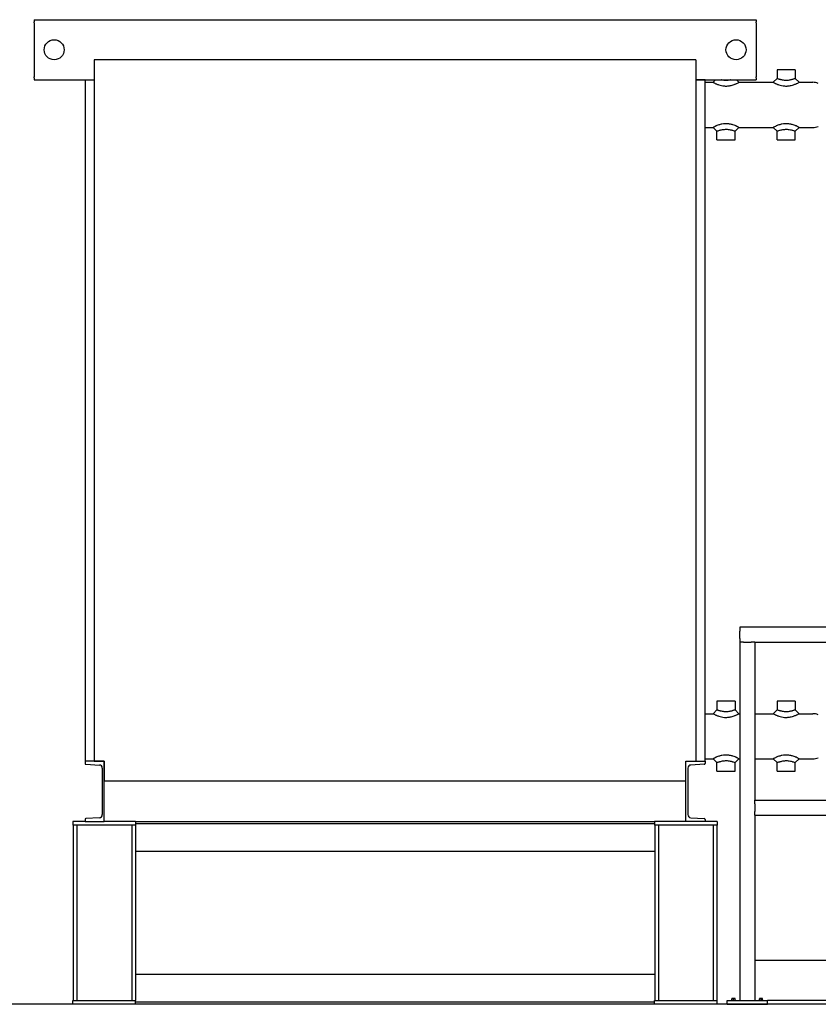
# Model space of a CAD drawing. Header units: inches. Extents: x 24 to 1128, y -69 to 748.
# Tile 462 of 656: x 486 to 565, y 339 to 437. Entities that reach past the tile are written whole.
import ezdxf

# ---------------------------------------------------------------- set-up
doc = ezdxf.new("R2010")
doc.units = ezdxf.units.IN
doc.header["$LTSCALE"] = 32
doc.header["$MEASUREMENT"] = 0
doc.layers.add('Visible (ANSI)', color=7, linetype='Continuous', lineweight=30)

msp = doc.modelspace()

# ---------------------------------------------------------------- linework, layer by layer
at = {"layer": 'Visible (ANSI)'}
for p, q in [((487.15563, 437.48367), (559.15563, 437.48367)), ((487.15563, 437.48367), (487.15563, 437.27662)), ((487.15563, 437.18075), (487.15563, 437.27662)), ((559.15563, 437.48367), (559.15563, 437.27662)), ((559.15563, 437.18075), (559.15563, 437.27662)), ((487.15563, 437.18075), (487.15563, 437.11045)), ((487.15563, 437.11045), (487.15563, 436.80772)), ((487.15563, 436.80772), (487.15563, 432.15962)), ((559.15563, 437.18075), (559.15563, 437.11045)), ((559.15563, 437.11045), (559.15563, 436.80772)), ((559.15563, 436.80772), (559.15563, 432.15962)), ((493.15563, 433.48367), (493.15563, 363.48367)), ((553.15563, 433.48367), (493.15563, 433.48367)), ((553.15563, 433.48367), (553.15563, 363.48367)), ((563.06188, 432.48367), (561.24938, 432.48367)), ((561.24938, 432.48367), (561.24938, 431.60867)), ((563.06188, 432.48367), (563.06188, 431.60867)), ((487.15563, 432.15962), (487.15563, 431.85689)), ((487.15563, 431.85689), (487.15563, 431.78658)), ((487.15563, 431.69072), (487.15563, 431.78658)), ((487.15563, 431.69072), (487.15563, 431.48367)), ((487.15563, 431.48367), (493.15563, 431.48367)), ((492.23563, 431.48367), (492.23563, 363.48367)), ((492.23563, 431.48367), (493.15563, 431.48367)), ((553.15563, 431.48367), (559.15563, 431.48367)), ((554.07563, 431.48367), (553.15563, 431.48367)), ((554.07563, 363.48367), (554.07563, 431.48367)), ((554.87438, 431.23367), (555.12438, 431.48367)), ((557.18688, 431.48367), (557.43688, 431.23367)), ((559.15563, 432.15962), (559.15563, 431.85689)), ((559.15563, 431.85689), (559.15563, 431.78658)), ((559.15563, 431.69072), (559.15563, 431.78658)), ((559.15563, 431.69072), (559.15563, 431.48367)), ((560.87438, 431.23367), (561.24938, 431.60867)), ((563.06188, 431.60867), (563.43688, 431.23367)), ((554.07563, 431.23367), (554.87438, 431.23367)), ((557.43688, 431.23367), (560.87438, 431.23367)), ((563.43688, 431.23367), (564.80527, 431.23367)), ((554.07563, 426.73367), (554.87438, 426.73367)), ((555.24938, 426.35867), (554.87438, 426.73367)), ((557.43688, 426.73367), (557.06188, 426.35867)), ((557.43688, 426.73367), (560.87438, 426.73367)), ((561.24938, 426.35867), (560.87438, 426.73367)), ((563.43688, 426.73367), (563.06188, 426.35867)), ((563.43688, 426.73367), (564.80527, 426.73367)), ((555.24938, 425.48367), (555.24938, 426.35867)), ((555.24938, 425.48367), (557.06188, 425.48367)), ((557.06188, 425.48367), (557.06188, 426.35867)), ((561.24938, 425.48367), (561.24938, 426.35867)), ((561.24938, 425.48367), (563.06188, 425.48367)), ((563.06188, 425.48367), (563.06188, 426.35867)), ((602.28763, 376.85867), (557.53063, 376.85867)), ((557.53063, 376.85867), (557.53063, 376.48367)), ((557.53063, 375.73367), (557.53063, 376.48367)), ((557.53063, 375.73367), (557.53063, 375.35867)), ((557.53063, 375.35867), (557.53063, 339.60867)), ((557.90563, 375.35867), (557.53063, 375.35867)), ((557.90563, 375.35867), (558.65563, 375.35867)), ((559.03063, 375.35867), (558.65563, 375.35867)), ((559.03063, 375.35867), (559.03063, 359.60867)), ((559.03063, 375.35867), (600.78763, 375.35867)), ((557.06188, 369.48367), (555.24938, 369.48367)), ((555.24938, 369.48367), (555.24938, 368.60867)), ((557.06188, 369.48367), (557.06188, 368.60867)), ((563.06188, 369.48367), (561.24938, 369.48367)), ((561.24938, 369.48367), (561.24938, 368.60867)), ((563.06188, 369.48367), (563.06188, 368.60867)), ((554.87438, 368.23367), (555.24938, 368.60867)), ((557.06188, 368.60867), (557.43688, 368.23367)), ((560.87438, 368.23367), (561.24938, 368.60867)), ((563.06188, 368.60867), (563.43688, 368.23367)), ((554.07563, 368.23367), (554.87438, 368.23367)), ((557.43688, 368.23367), (557.53063, 368.23367)), ((559.03063, 368.23367), (560.87438, 368.23367)), ((563.43688, 368.23367), (564.80527, 368.23367)), ((554.07563, 363.73367), (554.87438, 363.73367)), ((555.24938, 363.35867), (554.87438, 363.73367)), ((557.43688, 363.73367), (557.06188, 363.35867)), ((557.43688, 363.73367), (557.53063, 363.73367)), ((559.03063, 363.73367), (560.87438, 363.73367)), ((561.24938, 363.35867), (560.87438, 363.73367)), ((563.43688, 363.73367), (563.06188, 363.35867)), ((563.43688, 363.73367), (564.80527, 363.73367)), ((494.15563, 363.48367), (492.23563, 363.48367)), ((492.23563, 363.48367), (492.23563, 363.27662)), ((492.32661, 363.18075), (493.66836, 363.11045)), ((493.15563, 363.48367), (494.15563, 363.48367)), ((493.95563, 362.80772), (493.95563, 358.15962)), ((494.15563, 363.48367), (494.15563, 361.48367)), ((494.15563, 357.48367), (494.15563, 363.48367)), ((552.15563, 361.48367), (552.15563, 363.48367)), ((552.15563, 363.48367), (553.15563, 363.48367)), ((552.15563, 357.48367), (552.15563, 363.48367)), ((552.15563, 363.48367), (554.07563, 363.48367)), ((552.35563, 362.80772), (552.35563, 358.15962)), ((553.98466, 363.18075), (552.64291, 363.11045)), ((554.07563, 363.48367), (554.07563, 363.27662)), ((555.24938, 362.48367), (555.24938, 363.35867)), ((557.06188, 362.48367), (557.06188, 363.35867)), ((561.24938, 362.48367), (561.24938, 363.35867)), ((563.06188, 362.48367), (563.06188, 363.35867)), ((555.24938, 362.48367), (557.06188, 362.48367)), ((561.24938, 362.48367), (563.06188, 362.48367)), ((552.15563, 361.48367), (494.15563, 361.48367)), ((559.03063, 359.60867), (600.78763, 359.60867)), ((559.03063, 359.23367), (559.03063, 359.60867)), ((559.03063, 359.23367), (559.03063, 358.48367)), ((492.23563, 357.69072), (492.23563, 357.48367)), ((493.66836, 357.85689), (492.32661, 357.78658)), ((552.64291, 357.85689), (553.98466, 357.78658)), ((554.07563, 357.69072), (554.07563, 357.48367)), ((559.03063, 358.10867), (559.03063, 358.48367)), ((559.03063, 358.10867), (559.03063, 339.60867)), ((559.03063, 358.10867), (600.78763, 358.10867)), ((492.23563, 357.48367), (491.03063, 357.48367)), ((491.03063, 357.48367), (491.03063, 357.10867)), ((497.28063, 357.10867), (491.03063, 357.10867)), ((491.05563, 357.10867), (491.05563, 339.60867)), ((491.42063, 357.10867), (491.42063, 339.60867)), ((492.23563, 357.48367), (494.15563, 357.48367)), ((497.28063, 357.48367), (494.15563, 357.48367)), ((496.89063, 357.10867), (496.89063, 339.60867)), ((497.25563, 357.10867), (497.25563, 339.60867)), ((497.28063, 357.48367), (497.28063, 357.10867)), ((497.28063, 357.48367), (549.03063, 357.48367)), ((549.03063, 357.23367), (497.28063, 357.23367)), ((552.15563, 357.48367), (549.03063, 357.48367)), ((549.03063, 357.48367), (549.03063, 357.10867)), ((555.28063, 357.10867), (549.03063, 357.10867)), ((549.05563, 357.10867), (549.05563, 339.60867)), ((549.42063, 357.10867), (549.42063, 339.60867)), ((554.07563, 357.48367), (552.15563, 357.48367)), ((555.28063, 357.48367), (554.07563, 357.48367)), ((554.89063, 357.10867), (554.89063, 339.60867)), ((555.25563, 357.10867), (555.25563, 339.60867)), ((555.28063, 357.48367), (555.28063, 357.10867)), ((549.05563, 354.48367), (497.25563, 354.48367)), ((600.78763, 343.60867), (559.03063, 343.60867)), ((497.25563, 342.23367), (549.05563, 342.23367)), ((741.28063, 339.23367), (480.28063, 339.23367)), ((491.03063, 339.60867), (497.28063, 339.60867)), ((491.03063, 339.23367), (491.03063, 339.60867)), ((497.28063, 339.23367), (497.28063, 339.60867)), ((497.28063, 339.48367), (549.03063, 339.48367)), ((549.03063, 339.60867), (555.28063, 339.60867)), ((549.03063, 339.23367), (549.03063, 339.60867)), ((555.28063, 339.23367), (555.28063, 339.60867)), ((556.28063, 339.60867), (560.28063, 339.60867)), ((556.28063, 339.23367), (556.28063, 339.60867)), ((556.28063, 339.23367), (560.28063, 339.23367)), ((556.68963, 339.64767), (557.12163, 339.64767)), ((556.68963, 339.64767), (556.68963, 339.60867)), ((556.82763, 339.80267), (556.74963, 339.80267)), ((556.74963, 339.80267), (556.74963, 339.78345)), ((556.74963, 339.64767), (556.74963, 339.78345)), ((556.98363, 339.80267), (556.82763, 339.80267)), ((556.90563, 339.64767), (556.90563, 339.78345)), ((557.06163, 339.80267), (556.98363, 339.80267)), ((557.06163, 339.78345), (557.06163, 339.80267)), ((557.06163, 339.64767), (557.06163, 339.78345)), ((557.12163, 339.64767), (557.12163, 339.60867)), ((559.43963, 339.64767), (559.87163, 339.64767)), ((559.43963, 339.64767), (559.43963, 339.60867)), ((559.57763, 339.80267), (559.49963, 339.80267)), ((559.49963, 339.80267), (559.49963, 339.78345)), ((559.49963, 339.64767), (559.49963, 339.78345)), ((559.73363, 339.80267), (559.57763, 339.80267)), ((559.65563, 339.64767), (559.65563, 339.78345)), ((559.81163, 339.80267), (559.73363, 339.80267)), ((559.81163, 339.78345), (559.81163, 339.80267)), ((559.81163, 339.64767), (559.81163, 339.78345)), ((559.87163, 339.64767), (559.87163, 339.60867)), ((599.53763, 339.60867), (560.28063, 339.60867)), ((560.28063, 339.23367), (560.28063, 339.60867))]:
    msp.add_line(p, q, dxfattribs=at)
for centre in [(489.15563, 434.48367), (557.15563, 434.48367)]:
    msp.add_circle(centre, 1, dxfattribs=at)
for centre, radius, start, end in [((564.80527, 429.73367), 1.5, 68.2727182, 90), ((564.80527, 428.23367), 1.5, 270, 291.7272818), ((564.80527, 366.73367), 1.5, 68.2727182, 90), ((564.80527, 365.23367), 1.5, 270, 291.7272818), ((492.33163, 363.27662), 0.096, 180, 267.0004445), ((493.65249, 362.80772), 0.30314, 0, 87.0004445), ((552.65877, 362.80772), 0.30314, 92.9995555, 180), ((553.97963, 363.27662), 0.096, 272.9995555, 0), ((492.33163, 357.69072), 0.096, 92.9995555, 180), ((493.65249, 358.15962), 0.30314, 272.9995555, 0), ((552.65877, 358.15962), 0.30314, 180, 267.0004445), ((553.97963, 357.69072), 0.096, 0, 87.0004445)]:
    msp.add_arc(centre, radius, start, end, dxfattribs=at)
for centre, start_param, end_param in [((556.82763, 339.58205), 0, 0.42053434), ((556.82763, 339.58205), 5.86265097, 6.28318531), ((556.98363, 339.58205), 0, 0.42053434), ((556.98363, 339.58205), 5.86265097, 6.28318531), ((559.57763, 339.58205), 0, 0.42053434), ((559.57763, 339.58205), 5.86265097, 6.28318531), ((559.73363, 339.58205), 0, 0.42053434), ((559.73363, 339.58205), 5.86265097, 6.28318531)]:
    msp.add_ellipse(centre, major_axis=(0, 0.22062), ratio=0.8660254, start_param=start_param, end_param=end_param, dxfattribs=at)
for points, knots in [([(556.6482, 431.48367), (556.63246, 431.47982), (556.61646, 431.47603), (556.55153, 431.46127), (556.50117, 431.45121), (556.38388, 431.4321), (556.31691, 431.42451), (556.21933, 431.41898), (556.18716, 431.41809), (556.12744, 431.41809), (556.09874, 431.4188), (556.01179, 431.42321), (555.9523, 431.42922), (555.83316, 431.44677), (555.77346, 431.45826), (555.69801, 431.47527), (555.68038, 431.47943), (555.66307, 431.48367)], [5.56070868, 5.56070868, 5.56070868, 5.56070868, 5.70642662, 5.70642662, 6.1456643, 6.1456643, 6.73038552, 6.73038552, 7.02413965, 7.02413965, 7.28680588, 7.28680588, 7.80934495, 7.80934495, 8.3272658, 8.3272658, 8.48757062, 8.48757062, 8.48757062, 8.48757062]), ([(563.06188, 431.60867), (563.06188, 431.60867), (563.06005, 431.60804), (563.0469, 431.60351), (563.02516, 431.59601), (562.96257, 431.57509), (562.92305, 431.56212), (562.85263, 431.54022), (562.8253, 431.53194), (562.76896, 431.51554), (562.74045, 431.50755), (562.67544, 431.49027), (562.63837, 431.48101), (562.55153, 431.46127), (562.50117, 431.45121), (562.38388, 431.4321), (562.31691, 431.42451), (562.21933, 431.41898), (562.18716, 431.41809), (562.12744, 431.41809), (562.09874, 431.4188), (562.01179, 431.42321), (561.9523, 431.42922), (561.83316, 431.44677), (561.77346, 431.45826), (561.6832, 431.47861), (561.65127, 431.48643), (561.59001, 431.50232), (561.56106, 431.51027), (561.50262, 431.52699), (561.47349, 431.5357), (561.40671, 431.55627), (561.37089, 431.56785), (561.31162, 431.58741), (561.28818, 431.59537), (561.25704, 431.60601), (561.24938, 431.60867), (561.24938, 431.60867)], [3.51206982, 3.51206982, 3.51206982, 3.51206982, 3.72862879, 3.72862879, 4.26949959, 4.26949959, 4.77929071, 4.77929071, 5.07134153, 5.07134153, 5.36339235, 5.36339235, 5.70642662, 5.70642662, 6.1456643, 6.1456643, 6.73038551, 6.73038551, 7.02413965, 7.02413965, 7.28680588, 7.28680588, 7.80934495, 7.80934495, 8.3272658, 8.3272658, 8.62064719, 8.62064719, 8.91402858, 8.91402858, 9.21987013, 9.21987013, 9.65864991, 9.65864991, 10.09742969, 10.09742969, 10.53620947, 10.53620947, 10.53620947, 10.53620947]), ([(554.87438, 431.23367), (554.87438, 431.23367), (554.88228, 431.22913), (554.91505, 431.2108), (554.93991, 431.19704), (555.00485, 431.16276), (555.04499, 431.14225), (555.12312, 431.10499), (555.15806, 431.08899), (555.23051, 431.0577), (555.26741, 431.04255), (555.34825, 431.01163), (555.39174, 430.99607), (555.51947, 430.95457), (555.60948, 430.92985), (555.80085, 430.89058), (555.90237, 430.87626), (556.05473, 430.8657), (556.10563, 430.86397), (556.21155, 430.86397), (556.26859, 430.86614), (556.43907, 430.87936), (556.55217, 430.89731), (556.73656, 430.93939), (556.81146, 430.96076), (556.9339, 431.00092), (556.98387, 431.01923), (557.06842, 431.05254), (557.1043, 431.06764), (557.17326, 431.0981), (557.20572, 431.11322), (557.28742, 431.15272), (557.33101, 431.17553), (557.39867, 431.21196), (557.42128, 431.22482), (557.43498, 431.23259), (557.43688, 431.23367), (557.43688, 431.23367)], [-10.53620947, -10.53620947, -10.53620947, -10.53620947, -10.09742969, -10.09742969, -9.65864991, -9.65864991, -9.21987013, -9.21987013, -8.91402858, -8.91402858, -8.62064719, -8.62064719, -8.3272658, -8.3272658, -7.80934495, -7.80934495, -7.28680588, -7.28680588, -7.02413965, -7.02413965, -6.73038552, -6.73038552, -6.1456643, -6.1456643, -5.70642662, -5.70642662, -5.36339235, -5.36339235, -5.07134153, -5.07134153, -4.77929071, -4.77929071, -4.26949959, -4.26949959, -3.72862879, -3.72862879, -3.51206982, -3.51206982, -3.51206982, -3.51206982]), ([(560.87438, 431.23367), (560.87438, 431.23367), (560.88228, 431.22913), (560.91505, 431.2108), (560.93991, 431.19704), (561.00485, 431.16276), (561.04499, 431.14225), (561.12312, 431.10499), (561.15806, 431.08899), (561.23051, 431.0577), (561.26741, 431.04255), (561.34825, 431.01163), (561.39174, 430.99607), (561.51947, 430.95457), (561.60948, 430.92985), (561.80085, 430.89058), (561.90237, 430.87626), (562.05473, 430.8657), (562.10563, 430.86397), (562.21155, 430.86397), (562.26859, 430.86614), (562.43907, 430.87936), (562.55217, 430.89731), (562.73656, 430.93939), (562.81146, 430.96076), (562.9339, 431.00092), (562.98387, 431.01923), (563.06842, 431.05254), (563.1043, 431.06764), (563.17326, 431.0981), (563.20572, 431.11322), (563.28742, 431.15272), (563.33101, 431.17553), (563.39867, 431.21196), (563.42128, 431.22482), (563.43498, 431.23259), (563.43688, 431.23367), (563.43688, 431.23367)], [-10.53620947, -10.53620947, -10.53620947, -10.53620947, -10.09742969, -10.09742969, -9.65864991, -9.65864991, -9.21987013, -9.21987013, -8.91402858, -8.91402858, -8.62064719, -8.62064719, -8.3272658, -8.3272658, -7.80934495, -7.80934495, -7.28680588, -7.28680588, -7.02413965, -7.02413965, -6.73038551, -6.73038551, -6.1456643, -6.1456643, -5.70642662, -5.70642662, -5.36339235, -5.36339235, -5.07134153, -5.07134153, -4.77929071, -4.77929071, -4.26949959, -4.26949959, -3.72862879, -3.72862879, -3.51206982, -3.51206982, -3.51206982, -3.51206982]), ([(556.15563, 427.10337), (556.12368, 427.10337), (556.09136, 427.10267), (555.9504, 427.09644), (555.8404, 427.08317), (555.62981, 427.04295), (555.52943, 427.01595), (555.36736, 426.96339), (555.3019, 426.9387), (555.22019, 426.90517), (555.19669, 426.89514), (555.10611, 426.85519), (555.0461, 426.82567), (554.95317, 426.77766), (554.91923, 426.75887), (554.88228, 426.73821), (554.87438, 426.73367), (554.87438, 426.73367)], [-14.0482793, -14.0482793, -14.0482793, -14.0482793, -13.88041818, -13.88041818, -13.31955091, -13.31955091, -12.74821712, -12.74821712, -12.2913286, -12.2913286, -12.09985794, -12.09985794, -11.52555668, -11.52555668, -10.97498925, -10.97498925, -10.53620947, -10.53620947, -10.53620947, -10.53620947]), ([(555.24938, 426.35867), (555.24938, 426.35867), (555.25704, 426.36133), (555.29214, 426.37332), (555.32415, 426.3842), (555.40774, 426.4114), (555.45997, 426.42785), (555.53388, 426.44934), (555.55272, 426.45468), (555.61685, 426.4723), (555.66601, 426.48487), (555.78045, 426.51063), (555.84651, 426.52308), (555.976, 426.54088), (556.03951, 426.54638), (556.11939, 426.54896), (556.13762, 426.54925), (556.15563, 426.54925)], [10.53620947, 10.53620947, 10.53620947, 10.53620947, 10.97498925, 10.97498925, 11.52555668, 11.52555668, 12.09985794, 12.09985794, 12.2913286, 12.2913286, 12.74821712, 12.74821712, 13.31955091, 13.31955091, 13.88041818, 13.88041818, 14.0482793, 14.0482793, 14.0482793, 14.0482793]), ([(557.43688, 426.73367), (557.43688, 426.73367), (557.43068, 426.73723), (557.39912, 426.75494), (557.36636, 426.77321), (557.27261, 426.82198), (557.20957, 426.85323), (557.11484, 426.89503), (557.09121, 426.90511), (557.00183, 426.94179), (556.92661, 426.96988), (556.74519, 427.0264), (556.63577, 427.05384), (556.4013, 427.09284), (556.27595, 427.10337), (556.15563, 427.10337)], [-3.51206982, -3.51206982, -3.51206982, -3.51206982, -3.1223982, -3.1223982, -2.55823604, -2.55823604, -1.94948186, -1.94948186, -1.7569507, -1.7569507, -1.24025512, -1.24025512, -0.63207034, -0.63207034, 0, 0, 0, 0]), ([(556.15563, 426.54925), (556.22348, 426.54925), (556.29428, 426.545), (556.4356, 426.528), (556.50611, 426.51557), (556.63232, 426.48816), (556.6885, 426.47392), (556.75865, 426.45465), (556.77759, 426.44928), (556.85492, 426.42679), (556.91004, 426.40934), (556.99477, 426.38164), (557.02581, 426.37105), (557.05587, 426.36075), (557.06188, 426.35867), (557.06188, 426.35867)], [0, 0, 0, 0, 0.63207034, 0.63207034, 1.24025512, 1.24025512, 1.7569507, 1.7569507, 1.94948186, 1.94948186, 2.55823604, 2.55823604, 3.1223982, 3.1223982, 3.51206982, 3.51206982, 3.51206982, 3.51206982]), ([(562.15563, 427.10337), (562.12368, 427.10337), (562.09136, 427.10267), (561.9504, 427.09644), (561.8404, 427.08317), (561.62981, 427.04295), (561.52943, 427.01595), (561.36736, 426.96339), (561.3019, 426.9387), (561.22019, 426.90517), (561.19669, 426.89514), (561.10611, 426.85519), (561.0461, 426.82567), (560.95317, 426.77766), (560.91923, 426.75887), (560.88228, 426.73821), (560.87438, 426.73367), (560.87438, 426.73367)], [-14.0482793, -14.0482793, -14.0482793, -14.0482793, -13.88041818, -13.88041818, -13.31955091, -13.31955091, -12.74821712, -12.74821712, -12.2913286, -12.2913286, -12.09985794, -12.09985794, -11.52555668, -11.52555668, -10.97498925, -10.97498925, -10.53620947, -10.53620947, -10.53620947, -10.53620947]), ([(561.24938, 426.35867), (561.24938, 426.35867), (561.25704, 426.36133), (561.29214, 426.37332), (561.32415, 426.3842), (561.40774, 426.4114), (561.45997, 426.42785), (561.53388, 426.44934), (561.55272, 426.45468), (561.61685, 426.4723), (561.66601, 426.48487), (561.78045, 426.51063), (561.84651, 426.52308), (561.976, 426.54088), (562.03951, 426.54638), (562.11939, 426.54896), (562.13762, 426.54925), (562.15563, 426.54925)], [10.53620947, 10.53620947, 10.53620947, 10.53620947, 10.97498925, 10.97498925, 11.52555668, 11.52555668, 12.09985794, 12.09985794, 12.2913286, 12.2913286, 12.74821712, 12.74821712, 13.31955091, 13.31955091, 13.88041818, 13.88041818, 14.0482793, 14.0482793, 14.0482793, 14.0482793]), ([(563.43688, 426.73367), (563.43688, 426.73367), (563.43068, 426.73723), (563.39912, 426.75494), (563.36636, 426.77321), (563.27261, 426.82198), (563.20957, 426.85323), (563.11484, 426.89503), (563.09121, 426.90511), (563.00183, 426.94179), (562.92661, 426.96988), (562.74519, 427.0264), (562.63577, 427.05384), (562.4013, 427.09284), (562.27595, 427.10337), (562.15563, 427.10337)], [-3.51206982, -3.51206982, -3.51206982, -3.51206982, -3.1223982, -3.1223982, -2.55823604, -2.55823604, -1.94948186, -1.94948186, -1.7569507, -1.7569507, -1.24025512, -1.24025512, -0.63207034, -0.63207034, 0, 0, 0, 0]), ([(562.15563, 426.54925), (562.22348, 426.54925), (562.29428, 426.545), (562.4356, 426.528), (562.50611, 426.51557), (562.63232, 426.48816), (562.6885, 426.47392), (562.75865, 426.45465), (562.77759, 426.44928), (562.85492, 426.42679), (562.91004, 426.40934), (562.99477, 426.38164), (563.02581, 426.37105), (563.05587, 426.36075), (563.06188, 426.35867), (563.06188, 426.35867)], [0, 0, 0, 0, 0.63207034, 0.63207034, 1.24025512, 1.24025512, 1.7569507, 1.7569507, 1.94948186, 1.94948186, 2.55823604, 2.55823604, 3.1223982, 3.1223982, 3.51206982, 3.51206982, 3.51206982, 3.51206982]), ([(557.06188, 368.60867), (557.06188, 368.60867), (557.06005, 368.60804), (557.0469, 368.60351), (557.02516, 368.59601), (556.96257, 368.57509), (556.92305, 368.56212), (556.85263, 368.54022), (556.8253, 368.53194), (556.76896, 368.51554), (556.74045, 368.50755), (556.67544, 368.49027), (556.63837, 368.48101), (556.55153, 368.46127), (556.50117, 368.45121), (556.38388, 368.4321), (556.31691, 368.42451), (556.21933, 368.41898), (556.18716, 368.41809), (556.12744, 368.41809), (556.09874, 368.4188), (556.01179, 368.42321), (555.9523, 368.42922), (555.83316, 368.44677), (555.77346, 368.45826), (555.6832, 368.47861), (555.65127, 368.48643), (555.59001, 368.50232), (555.56106, 368.51027), (555.50262, 368.52699), (555.47349, 368.5357), (555.40671, 368.55627), (555.37089, 368.56785), (555.31162, 368.58741), (555.28818, 368.59537), (555.25704, 368.60601), (555.24938, 368.60867), (555.24938, 368.60867)], [3.51206982, 3.51206982, 3.51206982, 3.51206982, 3.72862879, 3.72862879, 4.26949959, 4.26949959, 4.77929071, 4.77929071, 5.07134153, 5.07134153, 5.36339235, 5.36339235, 5.70642662, 5.70642662, 6.1456643, 6.1456643, 6.73038552, 6.73038552, 7.02413965, 7.02413965, 7.28680588, 7.28680588, 7.80934495, 7.80934495, 8.3272658, 8.3272658, 8.62064719, 8.62064719, 8.91402858, 8.91402858, 9.21987013, 9.21987013, 9.65864991, 9.65864991, 10.09742969, 10.09742969, 10.53620947, 10.53620947, 10.53620947, 10.53620947]), ([(563.06188, 368.60867), (563.06188, 368.60867), (563.06005, 368.60804), (563.0469, 368.60351), (563.02516, 368.59601), (562.96257, 368.57509), (562.92305, 368.56212), (562.85263, 368.54022), (562.8253, 368.53194), (562.76896, 368.51554), (562.74045, 368.50755), (562.67544, 368.49027), (562.63837, 368.48101), (562.55153, 368.46127), (562.50117, 368.45121), (562.38388, 368.4321), (562.31691, 368.42451), (562.21933, 368.41898), (562.18716, 368.41809), (562.12744, 368.41809), (562.09874, 368.4188), (562.01179, 368.42321), (561.9523, 368.42922), (561.83316, 368.44677), (561.77346, 368.45826), (561.6832, 368.47861), (561.65127, 368.48643), (561.59001, 368.50232), (561.56106, 368.51027), (561.50262, 368.52699), (561.47349, 368.5357), (561.40671, 368.55627), (561.37089, 368.56785), (561.31162, 368.58741), (561.28818, 368.59537), (561.25704, 368.60601), (561.24938, 368.60867), (561.24938, 368.60867)], [3.51206982, 3.51206982, 3.51206982, 3.51206982, 3.72862879, 3.72862879, 4.26949959, 4.26949959, 4.77929071, 4.77929071, 5.07134153, 5.07134153, 5.36339235, 5.36339235, 5.70642662, 5.70642662, 6.1456643, 6.1456643, 6.73038551, 6.73038551, 7.02413965, 7.02413965, 7.28680588, 7.28680588, 7.80934495, 7.80934495, 8.3272658, 8.3272658, 8.62064719, 8.62064719, 8.91402858, 8.91402858, 9.21987013, 9.21987013, 9.65864991, 9.65864991, 10.09742969, 10.09742969, 10.53620947, 10.53620947, 10.53620947, 10.53620947]), ([(554.87438, 368.23367), (554.87438, 368.23367), (554.88228, 368.22913), (554.91505, 368.2108), (554.93991, 368.19704), (555.00485, 368.16276), (555.04499, 368.14225), (555.12312, 368.10499), (555.15806, 368.08899), (555.23051, 368.0577), (555.26741, 368.04255), (555.34825, 368.01163), (555.39174, 367.99607), (555.51947, 367.95457), (555.60948, 367.92985), (555.80085, 367.89058), (555.90237, 367.87626), (556.05473, 367.8657), (556.10563, 367.86397), (556.21155, 367.86397), (556.26859, 367.86614), (556.43907, 367.87936), (556.55217, 367.89731), (556.73656, 367.93939), (556.81146, 367.96076), (556.9339, 368.00092), (556.98387, 368.01923), (557.06842, 368.05254), (557.1043, 368.06764), (557.17326, 368.0981), (557.20572, 368.11322), (557.28742, 368.15272), (557.33101, 368.17553), (557.39867, 368.21196), (557.42128, 368.22482), (557.43498, 368.23259), (557.43688, 368.23367), (557.43688, 368.23367)], [-10.53620947, -10.53620947, -10.53620947, -10.53620947, -10.09742969, -10.09742969, -9.65864991, -9.65864991, -9.21987013, -9.21987013, -8.91402858, -8.91402858, -8.62064719, -8.62064719, -8.3272658, -8.3272658, -7.80934495, -7.80934495, -7.28680588, -7.28680588, -7.02413965, -7.02413965, -6.73038552, -6.73038552, -6.1456643, -6.1456643, -5.70642662, -5.70642662, -5.36339235, -5.36339235, -5.07134153, -5.07134153, -4.77929071, -4.77929071, -4.26949959, -4.26949959, -3.72862879, -3.72862879, -3.51206982, -3.51206982, -3.51206982, -3.51206982]), ([(560.87438, 368.23367), (560.87438, 368.23367), (560.88228, 368.22913), (560.91505, 368.2108), (560.93991, 368.19704), (561.00485, 368.16276), (561.04499, 368.14225), (561.12312, 368.10499), (561.15806, 368.08899), (561.23051, 368.0577), (561.26741, 368.04255), (561.34825, 368.01163), (561.39174, 367.99607), (561.51947, 367.95457), (561.60948, 367.92985), (561.80085, 367.89058), (561.90237, 367.87626), (562.05473, 367.8657), (562.10563, 367.86397), (562.21155, 367.86397), (562.26859, 367.86614), (562.43907, 367.87936), (562.55217, 367.89731), (562.73656, 367.93939), (562.81146, 367.96076), (562.9339, 368.00092), (562.98387, 368.01923), (563.06842, 368.05254), (563.1043, 368.06764), (563.17326, 368.0981), (563.20572, 368.11322), (563.28742, 368.15272), (563.33101, 368.17553), (563.39867, 368.21196), (563.42128, 368.22482), (563.43498, 368.23259), (563.43688, 368.23367), (563.43688, 368.23367)], [-10.53620947, -10.53620947, -10.53620947, -10.53620947, -10.09742969, -10.09742969, -9.65864991, -9.65864991, -9.21987013, -9.21987013, -8.91402858, -8.91402858, -8.62064719, -8.62064719, -8.3272658, -8.3272658, -7.80934495, -7.80934495, -7.28680588, -7.28680588, -7.02413965, -7.02413965, -6.73038551, -6.73038551, -6.1456643, -6.1456643, -5.70642662, -5.70642662, -5.36339235, -5.36339235, -5.07134153, -5.07134153, -4.77929071, -4.77929071, -4.26949959, -4.26949959, -3.72862879, -3.72862879, -3.51206982, -3.51206982, -3.51206982, -3.51206982]), ([(556.15563, 364.10337), (556.12368, 364.10337), (556.09136, 364.10267), (555.9504, 364.09644), (555.8404, 364.08317), (555.62981, 364.04295), (555.52943, 364.01595), (555.36736, 363.96339), (555.3019, 363.9387), (555.22019, 363.90517), (555.19669, 363.89514), (555.10611, 363.85519), (555.0461, 363.82567), (554.95317, 363.77766), (554.91923, 363.75887), (554.88228, 363.73821), (554.87438, 363.73367), (554.87438, 363.73367)], [-14.0482793, -14.0482793, -14.0482793, -14.0482793, -13.88041818, -13.88041818, -13.31955091, -13.31955091, -12.74821712, -12.74821712, -12.2913286, -12.2913286, -12.09985794, -12.09985794, -11.52555668, -11.52555668, -10.97498925, -10.97498925, -10.53620947, -10.53620947, -10.53620947, -10.53620947]), ([(555.24938, 363.35867), (555.24938, 363.35867), (555.25704, 363.36133), (555.29214, 363.37332), (555.32415, 363.3842), (555.40774, 363.4114), (555.45997, 363.42785), (555.53388, 363.44934), (555.55272, 363.45468), (555.61685, 363.4723), (555.66601, 363.48487), (555.78045, 363.51063), (555.84651, 363.52308), (555.976, 363.54088), (556.03951, 363.54638), (556.11939, 363.54896), (556.13762, 363.54925), (556.15563, 363.54925)], [10.53620947, 10.53620947, 10.53620947, 10.53620947, 10.97498925, 10.97498925, 11.52555668, 11.52555668, 12.09985794, 12.09985794, 12.2913286, 12.2913286, 12.74821712, 12.74821712, 13.31955091, 13.31955091, 13.88041818, 13.88041818, 14.0482793, 14.0482793, 14.0482793, 14.0482793]), ([(557.43688, 363.73367), (557.43688, 363.73367), (557.43068, 363.73723), (557.39912, 363.75494), (557.36636, 363.77321), (557.27261, 363.82198), (557.20957, 363.85323), (557.11484, 363.89503), (557.09121, 363.90511), (557.00183, 363.94179), (556.92661, 363.96988), (556.74519, 364.0264), (556.63577, 364.05384), (556.4013, 364.09284), (556.27595, 364.10337), (556.15563, 364.10337)], [-3.51206982, -3.51206982, -3.51206982, -3.51206982, -3.1223982, -3.1223982, -2.55823604, -2.55823604, -1.94948186, -1.94948186, -1.7569507, -1.7569507, -1.24025512, -1.24025512, -0.63207034, -0.63207034, 0, 0, 0, 0]), ([(556.15563, 363.54925), (556.22348, 363.54925), (556.29428, 363.545), (556.4356, 363.528), (556.50611, 363.51557), (556.63232, 363.48816), (556.6885, 363.47392), (556.75865, 363.45465), (556.77759, 363.44928), (556.85492, 363.42679), (556.91004, 363.40934), (556.99477, 363.38164), (557.02581, 363.37105), (557.05587, 363.36075), (557.06188, 363.35867), (557.06188, 363.35867)], [0, 0, 0, 0, 0.63207034, 0.63207034, 1.24025512, 1.24025512, 1.7569507, 1.7569507, 1.94948186, 1.94948186, 2.55823604, 2.55823604, 3.1223982, 3.1223982, 3.51206982, 3.51206982, 3.51206982, 3.51206982]), ([(562.15563, 364.10337), (562.12368, 364.10337), (562.09136, 364.10267), (561.9504, 364.09644), (561.8404, 364.08317), (561.62981, 364.04295), (561.52943, 364.01595), (561.36736, 363.96339), (561.3019, 363.9387), (561.22019, 363.90517), (561.19669, 363.89514), (561.10611, 363.85519), (561.0461, 363.82567), (560.95317, 363.77766), (560.91923, 363.75887), (560.88228, 363.73821), (560.87438, 363.73367), (560.87438, 363.73367)], [-14.0482793, -14.0482793, -14.0482793, -14.0482793, -13.88041818, -13.88041818, -13.31955091, -13.31955091, -12.74821712, -12.74821712, -12.2913286, -12.2913286, -12.09985794, -12.09985794, -11.52555668, -11.52555668, -10.97498925, -10.97498925, -10.53620947, -10.53620947, -10.53620947, -10.53620947]), ([(561.24938, 363.35867), (561.24938, 363.35867), (561.25704, 363.36133), (561.29214, 363.37332), (561.32415, 363.3842), (561.40774, 363.4114), (561.45997, 363.42785), (561.53388, 363.44934), (561.55272, 363.45468), (561.61685, 363.4723), (561.66601, 363.48487), (561.78045, 363.51063), (561.84651, 363.52308), (561.976, 363.54088), (562.03951, 363.54638), (562.11939, 363.54896), (562.13762, 363.54925), (562.15563, 363.54925)], [10.53620947, 10.53620947, 10.53620947, 10.53620947, 10.97498925, 10.97498925, 11.52555668, 11.52555668, 12.09985794, 12.09985794, 12.2913286, 12.2913286, 12.74821712, 12.74821712, 13.31955091, 13.31955091, 13.88041818, 13.88041818, 14.0482793, 14.0482793, 14.0482793, 14.0482793]), ([(563.43688, 363.73367), (563.43688, 363.73367), (563.43068, 363.73723), (563.39912, 363.75494), (563.36636, 363.77321), (563.27261, 363.82198), (563.20957, 363.85323), (563.11484, 363.89503), (563.09121, 363.90511), (563.00183, 363.94179), (562.92661, 363.96988), (562.74519, 364.0264), (562.63577, 364.05384), (562.4013, 364.09284), (562.27595, 364.10337), (562.15563, 364.10337)], [-3.51206982, -3.51206982, -3.51206982, -3.51206982, -3.1223982, -3.1223982, -2.55823604, -2.55823604, -1.94948186, -1.94948186, -1.7569507, -1.7569507, -1.24025512, -1.24025512, -0.63207034, -0.63207034, 0, 0, 0, 0]), ([(562.15563, 363.54925), (562.22348, 363.54925), (562.29428, 363.545), (562.4356, 363.528), (562.50611, 363.51557), (562.63232, 363.48816), (562.6885, 363.47392), (562.75865, 363.45465), (562.77759, 363.44928), (562.85492, 363.42679), (562.91004, 363.40934), (562.99477, 363.38164), (563.02581, 363.37105), (563.05587, 363.36075), (563.06188, 363.35867), (563.06188, 363.35867)], [0, 0, 0, 0, 0.63207034, 0.63207034, 1.24025512, 1.24025512, 1.7569507, 1.7569507, 1.94948186, 1.94948186, 2.55823604, 2.55823604, 3.1223982, 3.1223982, 3.51206982, 3.51206982, 3.51206982, 3.51206982])]:
    msp.add_open_spline(points, degree=3, knots=knots, dxfattribs=at)

doc.saveas('drawing.dxf')
